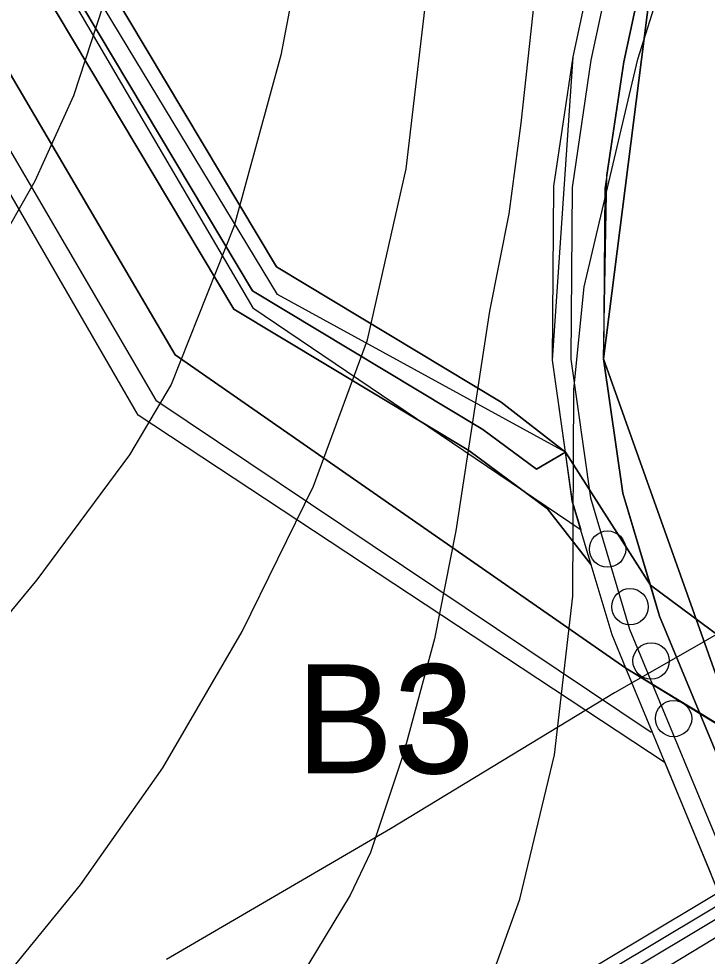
# Model space of a CAD drawing. Extents: x -1900516 to -575031, y -3809306 to -1157387.
# Drawn here: x -577857.8 to -577763.2, y -1160567.5 to -1160438.7 of the extents above; entities that cross this region are included whole.
import ezdxf

# ---------------------------------------------------------------- set-up
doc = ezdxf.new("R2010")
doc.units = 0
for name, color, linetype in [('01_PARCELY_NÁVRH_PC', 7, 'Continuous'), ('01_PARCELY_NÁVRH_ZPF', 7, 'Continuous'), ('01_PARCELY_NÁVRH_ŽP', 7, 'Continuous'), ('01_VRSTEVNICE', 7, 'Continuous'), ('02_KULTURY STAV', 7, 'Continuous'), ('03_PC_NÁVRH', 7, 'Continuous'), ('03_PC_OBJEKTY_NÁVRH', 7, 'Continuous'), ('04_ZPF_OP_ORGAN', 7, 'Continuous'), ('04_ZPF_OP_TECH', 7, 'Continuous'), ('06_CHR_ÚZEMÍ', 7, 'Continuous'), ('06_ÚSES_BK', 7, 'Continuous'), ('06_ÚSES_IP', 7, 'Continuous'), ('07_OCH_P A POPISY TI', 7, 'Continuous'), ('07_SDĚLOVACÍ', 7, 'Continuous')]:
    doc.layers.add(name, color=color, linetype=linetype)

msp = doc.modelspace()

# ---------------------------------------------------------------- linework, layer by layer
at = {"layer": '01_PARCELY_NÁVRH_PC'}
for points in [[(-577745.19, -1160600.69), (-577762.82, -1160555.81), (-577774.38, -1160527.92), (-577776.27, -1160523.36), (-577779.15, -1160513.71), (-577781.75, -1160504.99), (-577782.67, -1160498.22), (-577782.71, -1160497.9), (-577784.46, -1160485.61), (-577784.28, -1160461.68), (-577781.64, -1160443.89), (-577775.96, -1160417.35), (-577773.73, -1160366.69), (-577774.51, -1160327.4), (-577778.3, -1160310.27), (-577797.73, -1160258.91), (-577805.81, -1160229.57), (-577808.52, -1160197.3), (-577805.56, -1160179.19), (-577801.67, -1160163.86)], [(-577794.72, -1160164.95), (-577798.88, -1160181.31), (-577801.64, -1160198.62), (-577798.83, -1160228.94), (-577791.25, -1160256.27), (-577779.4, -1160285.82), (-577771.37, -1160308.86), (-577767.45, -1160326.9), (-577766.37, -1160353.96), (-577767.15, -1160381.69), (-577768.84, -1160417.51), (-577774.66, -1160444.57), (-577777.28, -1160462), (-577777.46, -1160485.4), (-577774.79, -1160503.87), (-577771.44, -1160515.06), (-577771, -1160516.53), (-577769.73, -1160520.78), (-577764.23, -1160534.08), (-577761.96, -1160539.57), (-577756.2, -1160553.5), (-577746.81, -1160582.57)], [(-577901.44, -1160356.15), (-577828.27, -1160478.59), (-577795.98, -1160498.03), (-577785.15, -1160506.05), (-577779.15, -1160513.71), (-577781.75, -1160504.99), (-577782.67, -1160498.22), (-577786.65, -1160500.59), (-577794.03, -1160495.12), (-577825.71, -1160476.04), (-577898.12, -1160354.89)]]:
    msp.add_lwpolyline(points, dxfattribs=at)
at = {"layer": '01_PARCELY_NÁVRH_ZPF'}
msp.add_lwpolyline([(-578012, -1159885.55), (-578001.84, -1159934.51), (-577991.48, -1159989.82), (-577976.76, -1160052.71), (-577938.06, -1160229.78), (-577917.08, -1160329.69), (-577909.83, -1160359.68), (-577836.36, -1160484.85), (-577774.38, -1160527.92), (-577776.27, -1160523.36), (-577779.15, -1160513.71), (-577785.15, -1160506.05), (-577795.98, -1160498.03), (-577828.27, -1160478.59), (-577901.44, -1160356.15), (-577905.67, -1160333.62), (-577943.73, -1160152.15), (-577951.14, -1160115.39), (-577971.73, -1160026.05), (-577979.83, -1159987.31), (-577985.86, -1159963.03), (-577999.5, -1159891.38)], dxfattribs=at)
msp.add_lwpolyline([(-577771, -1160516.53), (-577769.73, -1160520.78), (-577764.23, -1160534.08), (-577742.55, -1160547.47), (-577745.8, -1160535.2)], close=True, dxfattribs=at)
at = {"layer": '01_PARCELY_NÁVRH_ŽP'}
msp.add_lwpolyline([(-577996.08, -1159890.62), (-577982.44, -1159962.28), (-577976.42, -1159986.53), (-577968.31, -1160025.3), (-577947.72, -1160114.65), (-577940.3, -1160151.44), (-577902.24, -1160332.94), (-577898.12, -1160354.89), (-577825.71, -1160476.04), (-577794.03, -1160495.12), (-577786.65, -1160500.59), (-577782.67, -1160498.22), (-577791.52, -1160491.38), (-577822.42, -1160472.77), (-577893.85, -1160353.27), (-577897.83, -1160332.06), (-577935.89, -1160150.53), (-577943.32, -1160113.7), (-577963.91, -1160024.33), (-577972.03, -1159985.53), (-577978.04, -1159961.32), (-577991.69, -1159889.64)], dxfattribs=at)
at = {"layer": '01_VRSTEVNICE'}
for p, q in [((-577785.44, -1160422.1), (-577788.8, -1160453)), ((-577788.8, -1160453), (-577790.48, -1160465.45)), ((-577790.48, -1160465.45), (-577793.14, -1160478.87)), ((-577793.14, -1160478.87), (-577797.75, -1160509.07)), ((-577797.75, -1160509.07), (-577800.69, -1160523.89)), ((-577800.69, -1160523.89), (-577804.88, -1160539.55)), ((-577804.88, -1160539.55), (-577809.49, -1160553.26)), ((-577809.49, -1160553.26), (-577812.29, -1160559.13)), ((-577812.29, -1160559.13), (-577821.94, -1160575.07))]:
    msp.add_line(p, q, dxfattribs=at)
for points in [[(-577797.83, -1160116.18), (-577813.27, -1160170.43), (-577817.88, -1160197.27), (-577823.06, -1160262.15), (-577824.32, -1160297.94), (-577823.9, -1160315.84), (-577824.87, -1160359.46), (-577826.97, -1160373.45), (-577834.24, -1160400.01), (-577850.32, -1160449.23), (-577855.64, -1160460.97), (-577863.05, -1160473.98), (-577874.37, -1160489.36), (-577887.93, -1160504.6), (-577922.61, -1160538.43), (-577950.29, -1160563.74), (-577989.44, -1160601.77), (-578012.37, -1160622.33), (-578023.56, -1160630.58), (-578056.56, -1160650.99), (-578072.36, -1160661.76), (-578091.37, -1160677), (-578109.83, -1160694.89)], [(-577788.48, -1160146.64), (-577792.99, -1160155.6), (-577801.66, -1160177.98), (-577806.14, -1160192.72), (-577807.76, -1160199.61), (-577808.93, -1160210.42), (-577810.19, -1160231.95), (-577809.91, -1160259.35), (-577806.7, -1160291.23), (-577805.58, -1160320.59), (-577805.86, -1160340.45), (-577808.23, -1160366.18), (-577813.13, -1160398.33), (-577821.8, -1160443.64), (-577828.23, -1160467.13), (-577836.9, -1160488.94), (-577842.63, -1160498.59), (-577855.35, -1160515.78), (-577902.2, -1160572.41)], [(-577874.23, -1160588.21), (-577849.34, -1160557.73), (-577838.02, -1160541.65), (-577827.11, -1160522.91), (-577817.32, -1160502.92), (-577809.91, -1160482.79), (-577804.6, -1160459.3), (-577797.89, -1160402.25), (-577796.77, -1160382.11), (-577791.88, -1160351.91), (-577790.06, -1160330.38), (-577790.34, -1160313.04), (-577791.46, -1160296.27), (-577795.37, -1160269.42), (-577797.61, -1160245.93), (-577797.61, -1160232.51), (-577794.71, -1160221.42)], [(-578062.57, -1160980.83), (-578051.66, -1160955.38), (-578032.37, -1160918.19), (-578007.06, -1160875.12), (-577999.09, -1160859.46), (-577979.16, -1160806.52), (-577970.43, -1160788.43), (-577957.84, -1160766.62), (-577944.14, -1160746.49), (-577935.75, -1160735.3), (-577917.99, -1160714.33), (-577890.73, -1160687.34), (-577855.21, -1160656.44), (-577829.35, -1160631.7), (-577814.39, -1160613.94), (-577804.32, -1160596.32), (-577792.99, -1160570.87), (-577788.94, -1160559.69), (-577784.19, -1160539.83), (-577781.67, -1160518.02), (-577781.53, -1160489.64), (-577780.13, -1160475.52), (-577772.72, -1160444.2), (-577763.59, -1160415.28)]]:
    msp.add_lwpolyline(points, dxfattribs=at)
at = {"layer": '02_KULTURY STAV'}
for points in [[(-577867.61, -1159911.45), (-577829.25, -1160003.86), (-577822.89, -1160037.88), (-577828.93, -1160070.34), (-577795.51, -1160151.21), (-577798.83, -1160228.94), (-577767.45, -1160326.9), (-577768.84, -1160417.51), (-577777.46, -1160485.4), (-577731.24, -1160615.19), (-577667.64, -1160680.64), (-577647.35, -1160718.95), (-577652.9, -1160776.53), (-577680.98, -1160858.97), (-577702.23, -1160914.45), (-577728.27, -1160950.97), (-577751.28, -1160949.74), (-577757.88, -1160990.86)], [(-577757.88, -1160990.86), (-577751.28, -1160949.74), (-577728.27, -1160950.97), (-577702.23, -1160914.45), (-577680.98, -1160858.97), (-577652.9, -1160776.53), (-577647.35, -1160718.95), (-577667.64, -1160680.64), (-577731.24, -1160615.19), (-577777.46, -1160485.4), (-577768.84, -1160417.51), (-577767.45, -1160326.9), (-577798.83, -1160228.94), (-577795.51, -1160151.21), (-577828.93, -1160070.34), (-577822.89, -1160037.88), (-577829.25, -1160003.86), (-577867.61, -1159911.45)]]:
    msp.add_lwpolyline(points, dxfattribs=at)
at = {"layer": '03_PC_NÁVRH'}
for points in [[(-578091.55, -1159488.17), (-577997.31, -1159951.32), (-577911.28, -1160367.3), (-577839.01, -1160491.1), (-577770.89, -1160536.73)], [(-577799.15, -1160164.09), (-577803.11, -1160179.7), (-577806, -1160197.4), (-577803.34, -1160229.13), (-577795.35, -1160258.13), (-577775.9, -1160309.55), (-577772.02, -1160327.1), (-577771.23, -1160366.72), (-577773.47, -1160417.67), (-577779.18, -1160444.33), (-577781.78, -1160461.87), (-577781.96, -1160485.44), (-577779.25, -1160504.5), (-577773.86, -1160522.57), (-577760.51, -1160554.85), (-577733.86, -1160617.17)]]:
    msp.add_lwpolyline(points, dxfattribs=at)
at = {"layer": '03_PC_OBJEKTY_NÁVRH'}
for centre in [(-577776.89, -1160511.57), (-577773.81, -1160519.49), (-577770.9, -1160526.94), (-577767.82, -1160534.86)]:
    msp.add_circle(centre, 2.5, dxfattribs=at)
at = {"layer": '04_ZPF_OP_ORGAN'}
for points in [[(-578186.37, -1160887.36), (-578015.98, -1160834.03), (-577857.15, -1160796.22), (-577700.69, -1160770.14), (-577693.82, -1160702.85), (-577672.15, -1160686.74), (-577673, -1160685.16), (-577725.26, -1160631.39), (-577740.54, -1160609.82), (-577768.95, -1160540.93), (-577841.41, -1160493.17), (-577913.65, -1160368.21), (-577956.7, -1160160.01), (-577999.76, -1159951.82), (-578046.88, -1159720.25)], [(-578186.37, -1160887.36), (-578015.98, -1160834.03), (-577857.15, -1160796.22), (-577700.69, -1160770.14), (-577693.82, -1160702.85), (-577672.15, -1160686.74), (-577673, -1160685.16), (-577725.26, -1160631.39), (-577740.54, -1160609.82), (-577768.95, -1160540.93), (-577841.41, -1160493.17), (-577913.65, -1160368.21), (-577956.7, -1160160.01), (-577999.76, -1159951.82), (-578046.88, -1159720.25)], [(-577894.36, -1160361.27), (-577825.68, -1160478.41), (-577780.54, -1160508.91), (-577781.7, -1160505.04), (-577784.46, -1160485.61), (-577781.64, -1160443.88), (-577775.96, -1160417.35), (-577773.73, -1160366.69), (-577774.51, -1160327.4), (-577778.3, -1160310.27), (-577797.73, -1160258.91), (-577805.81, -1160229.57), (-577808.52, -1160197.3), (-577805.56, -1160179.19), (-577801.67, -1160163.86)], [(-577894.36, -1160361.27), (-577825.68, -1160478.41), (-577780.54, -1160508.91), (-577781.7, -1160505.04), (-577784.46, -1160485.61), (-577781.64, -1160443.88), (-577775.96, -1160417.35), (-577773.73, -1160366.69), (-577774.51, -1160327.4), (-577778.3, -1160310.27), (-577797.73, -1160258.91), (-577805.81, -1160229.57), (-577808.52, -1160197.3), (-577805.56, -1160179.19), (-577801.67, -1160163.86)]]:
    msp.add_lwpolyline(points, dxfattribs=at)
at = {"layer": '04_ZPF_OP_TECH'}
msp.add_line((-577791.52, -1160491.38), (-577791.52, -1160491.38), dxfattribs=at)
for points in [[(-577991.69, -1159889.64), (-577978.04, -1159961.32), (-577972.03, -1159985.53), (-577963.91, -1160024.33), (-577943.32, -1160113.7), (-577935.89, -1160150.53), (-577897.83, -1160332.06), (-577893.85, -1160353.27), (-577822.42, -1160472.77), (-577791.52, -1160491.38), (-577782.67, -1160498.22), (-577771, -1160516.53), (-577745.8, -1160535.2), (-577742.55, -1160547.47), (-577764.23, -1160534.08), (-577774.38, -1160527.92), (-577836.36, -1160484.85), (-577909.83, -1160359.68), (-577917.08, -1160329.69), (-577938.06, -1160229.78), (-577976.76, -1160052.71), (-577991.48, -1159989.82), (-578001.84, -1159934.51), (-578012, -1159885.55)], [(-578012, -1159885.55), (-578001.84, -1159934.51), (-577991.48, -1159989.82), (-577976.76, -1160052.71), (-577938.06, -1160229.78), (-577917.08, -1160329.69), (-577909.83, -1160359.68), (-577836.36, -1160484.85), (-577774.38, -1160527.92), (-577742.55, -1160547.47)], [(-577791.52, -1160491.38), (-577822.42, -1160472.77), (-577893.85, -1160353.27), (-577897.83, -1160332.06), (-577935.89, -1160150.53), (-577943.32, -1160113.7), (-577963.91, -1160024.33), (-577972.03, -1159985.53), (-577978.04, -1159961.32), (-577991.69, -1159889.64)], [(-577771, -1160516.53), (-577782.67, -1160498.22), (-577791.52, -1160491.38)], [(-577742.55, -1160547.47), (-577745.8, -1160535.2), (-577771, -1160516.53)]]:
    msp.add_lwpolyline(points, dxfattribs=at)
at = {"layer": '06_CHR_ÚZEMÍ'}
msp.add_lwpolyline([(-577867.61, -1159911.45), (-577829.25, -1160003.86), (-577822.89, -1160037.88), (-577828.93, -1160070.34), (-577795.51, -1160151.21), (-577798.83, -1160228.94), (-577767.45, -1160326.9), (-577768.14, -1160372.2), (-577768.84, -1160417.51), (-577774.66, -1160444.57), (-577777.28, -1160462), (-577777.46, -1160485.4), (-577774.79, -1160503.87), (-577769.73, -1160520.78), (-577757.03, -1160551.49), (-577741.14, -1160598.7)], dxfattribs=at)
at = {"layer": '06_ÚSES_BK'}
for points in [[(-577777.46, -1160485.4), (-577776.98, -1160460.14), (-577774.66, -1160444.57), (-577768.84, -1160417.51)], [(-577757.03, -1160551.49), (-577769.73, -1160520.78), (-577774.79, -1160503.87), (-577777.46, -1160485.4)]]:
    msp.add_lwpolyline(points, dxfattribs=at)
at = {"layer": '06_ÚSES_IP'}
msp.add_lwpolyline([(-577782.67, -1160498.22), (-577822.26, -1160476.54), (-577894.45, -1160357.36), (-577943.45, -1160120.95), (-578007.84, -1159833.73), (-578013.92, -1159765.98), (-578034.43, -1159683.58), (-578046.29, -1159625), (-578065.74, -1159496.39)], dxfattribs=at)
at = {"layer": '07_OCH_P A POPISY TI'}
for points in [[(-577374.73, -1160296.72), (-577398.03, -1160310.93), (-577421.34, -1160325.14), (-577443.18, -1160338.87), (-577465.03, -1160352.6), (-577484.3, -1160363.19), (-577512.13, -1160378.48), (-577539.96, -1160393.77), (-577566.51, -1160409.57), (-577593.06, -1160425.36), (-577618.58, -1160440.01), (-577644.1, -1160454.66), (-577677.21, -1160474), (-577710.32, -1160493.34), (-577730.06, -1160505.02), (-577749.81, -1160516.7), (-577757.18, -1160520.6), (-577766.55, -1160525.97), (-577775.92, -1160531.34), (-577791.33, -1160540.69), (-577806.75, -1160550.03), (-577837.52, -1160567.98)], [(-578109.27, -1160764.61), (-578065.97, -1160739.17), (-578010.81, -1160706.35), (-577968.04, -1160681.33), (-577914.41, -1160649.67), (-577840.79, -1160605.69), (-577796.99, -1160579.89), (-577757.7, -1160556.37), (-577750.36, -1160552.69), (-577741.91, -1160547.35), (-577731.76, -1160541.04), (-577711.53, -1160529.64), (-577675.25, -1160508.11), (-577599.28, -1160463.37), (-577528.56, -1160421.61), (-577481.48, -1160393.75), (-577448.09, -1160374.33), (-577406.79, -1160350.45), (-577367.23, -1160326.77)], [(-578107.75, -1160767.21), (-578064.45, -1160741.75), (-578009.29, -1160708.93), (-577966.52, -1160683.91), (-577912.87, -1160652.25), (-577839.25, -1160608.27), (-577795.45, -1160582.47), (-577756.26, -1160559.01), (-577748.88, -1160555.31), (-577740.31, -1160549.89), (-577730.24, -1160543.62), (-577710.03, -1160532.24), (-577673.73, -1160510.69), (-577597.76, -1160465.95), (-577527.04, -1160424.19), (-577479.96, -1160396.33), (-577446.59, -1160376.93), (-577405.27, -1160353.03), (-577365.63, -1160329.31)], [(-577379.25, -1160341.64), (-577402.39, -1160355.75), (-577424.58, -1160369.7), (-577446.77, -1160383.64), (-577456.87, -1160389.19), (-577466.97, -1160394.74), (-577494.53, -1160409.88), (-577522.09, -1160425.03), (-577548.49, -1160440.74), (-577574.9, -1160456.45), (-577600.48, -1160471.13), (-577626.06, -1160485.82), (-577659.07, -1160505.1), (-577692.08, -1160524.37), (-577712.15, -1160536.25), (-577732.22, -1160548.13), (-577739.81, -1160552.14), (-577748.72, -1160557.24), (-577757.63, -1160562.35), (-577772.99, -1160571.66)]]:
    msp.add_lwpolyline(points, dxfattribs=at)
at = {"layer": '07_SDĚLOVACÍ'}
msp.add_lwpolyline([(-578108.51, -1160765.91), (-578065.21, -1160740.46), (-578010.05, -1160707.64), (-577967.28, -1160682.62), (-577913.64, -1160650.96), (-577840.02, -1160606.98), (-577796.22, -1160581.18), (-577756.98, -1160557.69), (-577749.62, -1160554), (-577741.11, -1160548.62), (-577731, -1160542.33), (-577710.78, -1160530.94), (-577674.49, -1160509.4), (-577598.52, -1160464.66), (-577527.8, -1160422.9), (-577480.72, -1160395.04), (-577447.34, -1160375.63), (-577406.03, -1160351.74), (-577366.43, -1160328.04)], dxfattribs=at)
msp.add_lwpolyline([(-578108.51, -1160765.91), (-578065.21, -1160740.46), (-578010.05, -1160707.64), (-577967.28, -1160682.62), (-577913.64, -1160650.96), (-577840.02, -1160606.98), (-577796.22, -1160581.18), (-577756.98, -1160557.69), (-577749.62, -1160554), (-577741.11, -1160548.62), (-577731, -1160542.33), (-577710.78, -1160530.94), (-577674.49, -1160509.4), (-577598.52, -1160464.66), (-577527.8, -1160422.9), (-577480.72, -1160395.04), (-577447.34, -1160375.63), (-577406.03, -1160351.74), (-577366.43, -1160328.04)], dxfattribs=at)

# ---------------------------------------------------------------- texts
at = {"layer": '03_PC_OBJEKTY_NÁVRH'}
msp.add_text('B3', height=15, dxfattribs=at).set_placement((-577819.73, -1160542.4))
at = {"layer": '07_OCH_P A POPISY TI'}
msp.add_text('OP VTL DN 500 (4 m)', height=15, rotation=30.2688, dxfattribs=at).set_placement((-577880.72, -1160668.83))

doc.saveas('drawing.dxf')
